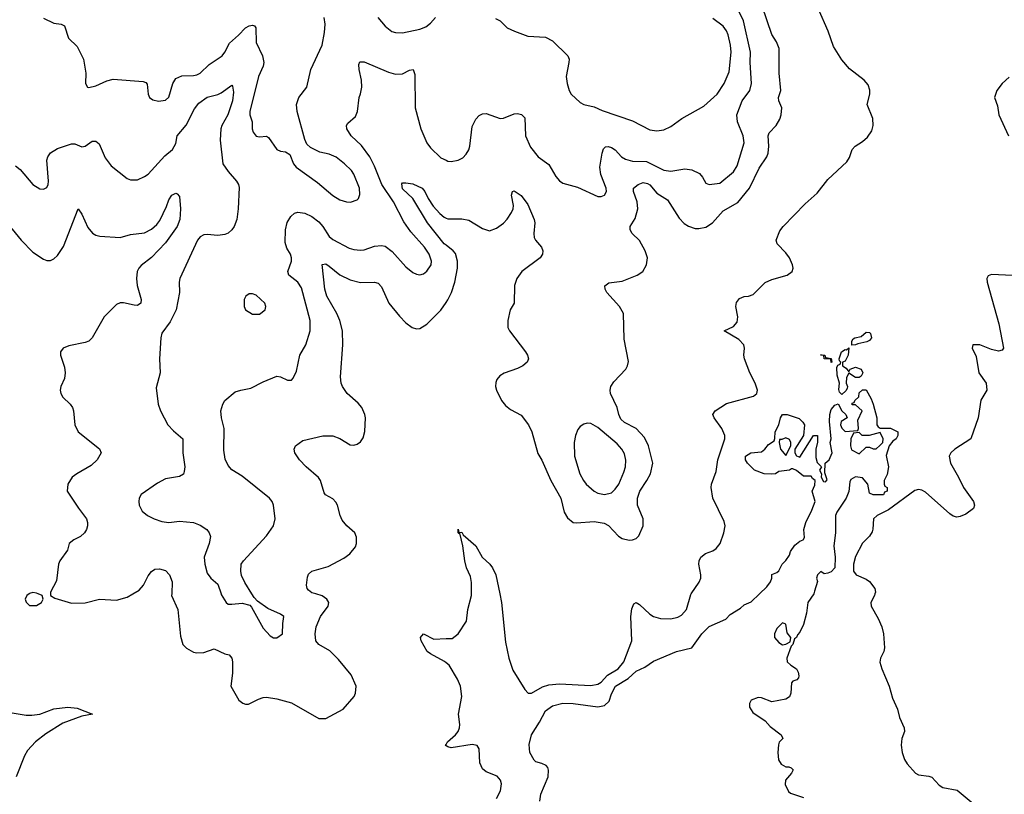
# Model space of a CAD drawing. Header units: inches. Extents: x 1682530 to 1839546, y 640742 to 791647.
# Tile 898 of 923: x 1807554 to 1813203, y 758849 to 763297. Entities that reach past the tile are written whole.
import ezdxf

# ---------------------------------------------------------------- set-up
doc = ezdxf.new("R2010")
doc.units = ezdxf.units.IN
doc.header["$MEASUREMENT"] = 0
for name, color, linetype in [('B8705', 7, 'Continuous'), ('B8706', 7, 'Continuous'), ('B8715', 7, 'Continuous'), ('B8716', 7, 'Continuous')]:
    doc.layers.add(name, color=color, linetype=linetype)

msp = doc.modelspace()

# ---------------------------------------------------------------- linework, layer by layer
at = {"layer": 'B8705', "color": 5}
for points, elevation in [([(1807607.3, 760000), (1807594, 759990), (1807585.5, 759970), (1807590, 759952), (1807610, 759933.4), (1807650, 759933), (1807670, 759944), (1807679, 759950), (1807689, 759970), (1807682, 759990), (1807659.9, 760000)], 620), ([(1807731.2, 760000), (1807731.3, 759990), (1807754.4, 759974.4), (1807850, 759947.2), (1807930, 759948.7), (1808011.1, 759968.9), (1808110, 759964.3), (1808170, 759981.4), (1808202.8, 760000)], 620), ([(1808425.7, 760000), (1808425.3, 759990), (1808461.6, 759910), (1808476.4, 759756.4), (1808490.2, 759710.2), (1808510, 759688.9), (1808550, 759665.5), (1808570, 759661.3), (1808610, 759663.9), (1808670, 759684.9), (1808730, 759655.5), (1808756, 759650), (1808770, 759631.3), (1808774, 759610), (1808775.3, 759544.7), (1808765.5, 759470), (1808811, 759390), (1808833.2, 759373.2), (1808850, 759366.8), (1808867.3, 759367.3), (1808923.8, 759396.2), (1808950, 759404.4), (1808970, 759406.2), (1809030, 759397.1), (1809113.6, 759373.6), (1809270, 759284.9), (1809310, 759284.9), (1809410, 759337.4), (1809472.1, 759410), (1809480.9, 759430), (1809483.5, 759470), (1809456, 759536), (1809382.5, 759622.5), (1809332.3, 759672.3), (1809269.6, 759710), (1809252.6, 759730), (1809249, 759770), (1809255.4, 759810), (1809280.3, 759870), (1809323.1, 759930), (1809326.9, 759950), (1809315.1, 759970), (1809290, 759988.6), (1809252.1, 760000)], 620), ([(1808709.1, 760000), (1808710, 759997.3), (1808738, 759950), (1808750, 759941.3), (1808770, 759940.4), (1808830, 759947.3), (1808874.4, 759934.4), (1808884.5, 759924.5), (1808950, 759803), (1808990, 759759.1), (1809010, 759747.7), (1809030, 759748), (1809060.9, 759770), (1809062.6, 759830), (1809069.5, 759870), (1809050, 759884.2), (1808976.6, 759916.6), (1808917.5, 759957.5), (1808898.6, 759978.6), (1808885.2, 760000)], 640), ([(1810000, 759604), (1809991, 759611), (1809910, 759655.7), (1809891.9, 759670), (1809856.8, 759730), (1809853, 759750), (1809870, 759770.2), (1809930, 759739.6), (1810000, 759742.8)], 580), ([(1807510, 759317.6), (1807590, 759303.2), (1807623.1, 759303.1), (1807670, 759310.2), (1807750, 759339.4), (1807830, 759349.4), (1807882.9, 759342.9), (1807971.3, 759310), (1807910, 759297.4), (1807802.1, 759257.9), (1807703.5, 759196.5), (1807643.5, 759150), (1807599, 759101), (1807580.9, 759070), (1807534.3, 758950)], 580), ([(1810000, 759127.9), (1809996.9, 759130), (1810000, 759135.6)], 580)]:
    msp.add_lwpolyline(points, dxfattribs=dict(at, elevation=elevation))
at = {"layer": 'B8706', "color": 5}
for points, elevation in [([(1807690, 763304.9), (1807750, 763277.6), (1807791.7, 763271.7), (1807810, 763260.7), (1807834.4, 763190), (1807883.4, 763143.4), (1807920.4, 763070), (1807934, 762990), (1807931, 762930), (1807942, 762910), (1807950, 762906.8), (1807990, 762916.3), (1808054.1, 762945.9), (1808090, 762956), (1808262.4, 762942.4), (1808276.5, 762936.5), (1808285.8, 762925.8), (1808290.4, 762870), (1808299.1, 762850), (1808317.2, 762837.2), (1808350, 762827.9), (1808390, 762835.3), (1808408.7, 762851.3), (1808431.6, 762930), (1808450, 762959.6), (1808484.9, 762975.1), (1808550, 762976.5), (1808570, 762980.2), (1808590, 762990.2), (1808640.3, 763039.7), (1808715.1, 763090), (1808731.1, 763110), (1808757.8, 763162.2), (1808810, 763207.9), (1808849.9, 763250.1), (1808870, 763262), (1808890, 763266), (1808900.7, 763260.7), (1808909.1, 763249.1), (1808910, 763165.5), (1808946.4, 763090), (1808954, 763050), (1808950.1, 763029.9), (1808924.6, 762970), (1808873.7, 762770), (1808875, 762750), (1808887.5, 762710), (1808887.9, 762670), (1808893.7, 762650), (1808910, 762628.2), (1808930, 762623.7), (1808970, 762628.2), (1808980.7, 762620.7), (1809030, 762550.4), (1809050, 762541.6), (1809078.4, 762538.4), (1809103, 762523), (1809123.8, 762470), (1809140.7, 762450), (1809262.5, 762362.5), (1809350, 762286.3), (1809390, 762262.6), (1809429.5, 762250.5), (1809451.5, 762248.5), (1809490, 762262), (1809498, 762270), (1809506.2, 762293.8), (1809504, 762330), (1809471, 762410), (1809457.4, 762430), (1809418, 762470), (1809370, 762506.9), (1809330, 762524.4), (1809276.4, 762536.4), (1809223, 762563), (1809201.6, 762581.6), (1809189.4, 762609.4), (1809145.1, 762770), (1809142, 762810), (1809154.7, 762850), (1809200.4, 762910), (1809223.5, 763010), (1809289.8, 763150), (1809303.3, 763223.3), (1809305.7, 763270), (1809300.4, 763310)], 660), ([(1809607.9, 763310), (1809650, 763258.7), (1809689.2, 763229.2), (1809710, 763223.1), (1809750, 763221.5), (1809850, 763242.4), (1809883.6, 763256.4), (1809910, 763276.5), (1809939.7, 763310)], 660), ([(1808885.2, 760000), (1808844.6, 760064.6), (1808825.6, 760105.6), (1808821.6, 760130), (1808825.1, 760170), (1808837, 760190), (1808970, 760333.4), (1809009.5, 760390), (1809019.6, 760430), (1809009.6, 760509.6), (1809002, 760530), (1808986.6, 760550), (1808830, 760676.2), (1808771.3, 760711.3), (1808750, 760737.2), (1808733.5, 760773.5), (1808724.8, 760824.8), (1808727.4, 760950), (1808711, 761010), (1808708.6, 761050), (1808718.9, 761090), (1808730, 761110.6), (1808790, 761159.5), (1808822, 761170), (1808879.8, 761180.2), (1808950, 761216.9), (1809030, 761250.3), (1809050, 761246), (1809090, 761227.3), (1809112.3, 761227.7), (1809122.5, 761237.5), (1809141.3, 761278.7), (1809161, 761370), (1809195.8, 761430), (1809220.4, 761510), (1809219.8, 761570), (1809170, 761757.6), (1809149.2, 761789.2), (1809098.7, 761830), (1809092.7, 761850), (1809112.6, 761910), (1809112.9, 761930), (1809107.6, 761950), (1809085.6, 761985.6), (1809077.3, 762017.3), (1809078.8, 762090), (1809088, 762132), (1809110, 762167.6), (1809130, 762184.9), (1809150, 762191.8), (1809190, 762185.5), (1809230, 762167.6), (1809270, 762136.5), (1809293.7, 762110), (1809330, 762052.6), (1809350, 762034.2), (1809444.3, 761984.3), (1809470, 761976.5), (1809510, 761973.8), (1809530, 761975.6), (1809590, 761997.1), (1809630, 762000.7), (1809650, 761995.8), (1809690, 761965.2), (1809770, 761878), (1809810, 761844.9), (1809830, 761835.8), (1809850, 761832.4), (1809870, 761838.4), (1809890, 761852.7), (1809914.7, 761890), (1809916.8, 761910), (1809903.5, 761950), (1809875.5, 761990), (1809798.3, 762078.3), (1809756.8, 762136.8), (1809697.9, 762250), (1809630.8, 762350.8), (1809590, 762455.6), (1809562.5, 762510), (1809514.2, 762574.2), (1809455.8, 762630), (1809431.1, 762670), (1809429.7, 762690), (1809436.6, 762703.4), (1809479.7, 762740.3), (1809491.4, 762768.6), (1809500.9, 762850), (1809509.6, 762870.4), (1809516.9, 762910), (1809515.4, 762950), (1809501.1, 763010), (1809500.1, 763039.9), (1809504.8, 763055.2), (1809530, 763054.4), (1809670, 762995.3), (1809710, 762983.7), (1809750, 762984.9), (1809790, 763006), (1809810.7, 763010), (1809821.3, 762981.3), (1809823.2, 762790), (1809855, 762670), (1809890, 762590.4), (1809910, 762560.3), (1809970, 762504.2), (1810000, 762489.2)], 640), ([(1807530, 762457.4), (1807555.9, 762435.9), (1807630, 762350.4), (1807670, 762326), (1807690, 762323), (1807710, 762333.4), (1807717.2, 762350), (1807719.8, 762370), (1807709.8, 762490), (1807714.7, 762510), (1807730, 762531.8), (1807770, 762557.6), (1807850, 762584), (1807870, 762583.1), (1807910, 762566.7), (1807930, 762570.3), (1807970, 762598.7), (1807990, 762599.5), (1808010, 762583), (1808044.1, 762504.1), (1808077.8, 762457.7), (1808170, 762385.5), (1808190, 762378), (1808230, 762378), (1808270, 762395.5), (1808290, 762410.4), (1808385.9, 762514.1), (1808430, 762551.7), (1808450, 762584.9), (1808457.7, 762630), (1808509.3, 762690.7), (1808556.1, 762783.9), (1808581.9, 762818.1), (1808630, 762852), (1808690, 762868), (1808710, 762877.2), (1808770, 762920.4), (1808775.5, 762915.5), (1808781.1, 762881.1), (1808774.3, 762830), (1808748.2, 762750), (1808713.2, 762690), (1808707, 762670), (1808704.5, 762604.5), (1808719.6, 762470), (1808750, 762424.9), (1808797, 762370), (1808808.7, 762350), (1808812.6, 762332.6), (1808807.1, 762210), (1808799.7, 762150), (1808784, 762110), (1808770, 762089.7), (1808749.2, 762070.8), (1808730, 762063.1), (1808690, 762057.6), (1808630, 762063.9), (1808610, 762061), (1808590, 762049.6), (1808574.6, 762030), (1808472.9, 761810), (1808469, 761790), (1808470.2, 761729.8), (1808452.4, 761630), (1808417.7, 761562.3), (1808370, 761496.2), (1808362.8, 761470), (1808355.6, 761350), (1808359.5, 761270), (1808337.5, 761182.5), (1808348, 761090), (1808362, 761050), (1808404, 760970), (1808436.1, 760936.1), (1808490.6, 760890), (1808490.4, 760810.4), (1808500.5, 760730), (1808498, 760702), (1808493, 760687), (1808470, 760673.2), (1808390, 760660.9), (1808344, 760636), (1808250.8, 760570), (1808238.8, 760550), (1808237.3, 760530), (1808239.1, 760510), (1808255.6, 760475.6), (1808287.3, 760450), (1808326, 760430), (1808370, 760415.3), (1808410, 760409.3), (1808470, 760418), (1808550, 760410.5), (1808590, 760394.9), (1808627.7, 760370), (1808641.6, 760350), (1808648, 760330), (1808640.4, 760290), (1808612, 760210), (1808615.8, 760170), (1808630, 760118.8), (1808650, 760090.7), (1808690, 760054.8), (1808709.1, 760000)], 640), ([(1810000, 762002.5), (1809990, 762010.5), (1809893.3, 762130), (1809809.3, 762269.3), (1809750, 762325.7), (1809746, 762354), (1809750, 762359.1), (1809770, 762359.5), (1809810, 762353.8), (1809862.3, 762330), (1809878.9, 762310), (1809896.8, 762270), (1809926.7, 762226.7), (1809964.4, 762184.4), (1809990, 762162.8), (1810000, 762157.9)], 620), ([(1807450, 762167.7), (1807562.8, 762030), (1807630, 761962.6), (1807690, 761921.3), (1807710, 761914.4), (1807730, 761914.4), (1807750, 761923), (1807770, 761942), (1807804.9, 761995.1), (1807889.4, 762210.6), (1807910, 762180.7), (1807944.3, 762104.3), (1807971.6, 762071.6), (1807990, 762060.2), (1808014.2, 762054.2), (1808130, 762046.9), (1808190, 762064.2), (1808270, 762072.9), (1808310, 762093.6), (1808340, 762120), (1808357.2, 762142.8), (1808396.6, 762223.4), (1808410, 762263), (1808427.2, 762290), (1808450, 762300.5), (1808457.6, 762297.6), (1808470, 762282), (1808475.6, 762210), (1808472.6, 762150), (1808457.1, 762110), (1808390, 762015.1), (1808309.5, 761930.5), (1808250, 761885.6), (1808237.1, 761870), (1808228.6, 761850), (1808224.3, 761810), (1808227, 761770), (1808250.2, 761690), (1808248.2, 761670), (1808230, 761656.3), (1808210, 761656.8), (1808150, 761671.6), (1808130, 761670.8), (1808110, 761661), (1808038, 761590), (1807968.8, 761470), (1807950, 761451.2), (1807930, 761443.5), (1807835.2, 761424.8), (1807804, 761410), (1807787.7, 761390), (1807788, 761370), (1807810, 761301), (1807814.9, 761270), (1807810, 761237.2), (1807788.8, 761190), (1807785.7, 761170), (1807788.9, 761150), (1807800.9, 761130), (1807842.8, 761090), (1807856.2, 761070), (1807862.9, 761050), (1807870.2, 760970.2), (1807888.9, 760930), (1808012.4, 760832.4), (1808021.6, 760810), (1807998, 760770), (1807963.4, 760736.6), (1807882, 760690), (1807855.5, 760670), (1807830.4, 760630), (1807826.4, 760590), (1807891.1, 760491.1), (1807937.6, 760430), (1807943.1, 760410), (1807942.4, 760390), (1807937.6, 760370), (1807926, 760350), (1807903, 760330), (1807864, 760310), (1807837.3, 760290), (1807828.4, 760250), (1807783.1, 760190), (1807776.5, 760170), (1807764.9, 760075.1), (1807731, 760010), (1807731.2, 760000)], 620), ([(1809252.1, 760000), (1809230, 760006.6), (1809210, 760021.6), (1809203.5, 760030), (1809199.1, 760050), (1809204.4, 760095.6), (1809210, 760113.4), (1809229.3, 760130), (1809323.6, 760156.4), (1809414.4, 760205.6), (1809447.6, 760230), (1809479.6, 760270), (1809485.6, 760290), (1809485.8, 760325.8), (1809476.2, 760350), (1809430, 760391.1), (1809403.9, 760423.9), (1809392.3, 760450), (1809376.8, 760510), (1809367.4, 760527.4), (1809350, 760545.1), (1809308.6, 760568.6), (1809300.1, 760580.1), (1809279.2, 760650), (1809269, 760669), (1809197.4, 760730), (1809159.5, 760770), (1809133.2, 760810), (1809129.1, 760830.9), (1809135.3, 760850), (1809179.1, 760880.9), (1809292.2, 760907.8), (1809350, 760906.8), (1809390, 760891.8), (1809450, 760856.5), (1809470, 760853.8), (1809490, 760858.9), (1809510, 760872.4), (1809524.5, 760895.5), (1809533.1, 760933.1), (1809537.4, 761010), (1809534, 761030), (1809516.9, 761070), (1809495.5, 761095.5), (1809433.5, 761150), (1809406, 761190), (1809397.7, 761210), (1809394.2, 761245.9), (1809408.6, 761430), (1809406.3, 761510), (1809391, 761569), (1809373.4, 761610), (1809315.2, 761710), (1809304.5, 761750), (1809288.3, 761891.7), (1809310, 761894), (1809330, 761882.3), (1809390, 761831), (1809450, 761802.2), (1809510, 761788.1), (1809590, 761789.1), (1809610, 761783.6), (1809630, 761762.4), (1809671.3, 761670), (1809733.7, 761593.7), (1809770, 761556.5), (1809806.4, 761530), (1809830, 761521.3), (1809850, 761522.8), (1809890, 761549.2), (1809970, 761629.2), (1810000, 761673.1)], 620), ([(1808202.8, 760000), (1808239.3, 760020.7), (1808263.8, 760050), (1808290, 760103.1), (1808310, 760128.4), (1808330, 760142.4), (1808355.9, 760144.1), (1808390, 760133.7), (1808413.1, 760110), (1808428.9, 760070), (1808425.7, 760000)], 620), ([(1807659.9, 760000), (1807650, 760004.5), (1807630, 760007), (1807610, 760002), (1807607.3, 760000)], 620)]:
    msp.add_lwpolyline(points, dxfattribs=dict(at, elevation=elevation))
at = {"layer": 'B8706', "color": 5, "elevation": 660}
msp.add_lwpolyline([(1808890, 761722.7), (1808870, 761722.7), (1808851, 761710), (1808842, 761690), (1808842, 761650), (1808850, 761631.3), (1808890, 761605.5), (1808930, 761606), (1808961.2, 761630), (1808966, 761650), (1808959.3, 761670), (1808910, 761714.5)], close=True, dxfattribs=at)
at = {"layer": 'B8715', "color": 5}
for points, elevation in [([(1810000, 759742.8), (1810035.6, 759744.4), (1810068.6, 759771.4), (1810116.6, 759843.4), (1810125.2, 759910), (1810145.4, 759990), (1810145.4, 760000)], 580), ([(1810308.2, 760000), (1810318.4, 759950), (1810341.9, 759721.9), (1810359.3, 759630), (1810382.8, 759562.8), (1810451.6, 759451.5), (1810470.4, 759430.4), (1810490, 759430.3), (1810553.5, 759466.5), (1810590, 759478), (1810650, 759483.4), (1810830, 759474), (1810870, 759481.3), (1810890, 759492.8), (1810926.8, 759533.2), (1810988.1, 759570), (1811019.5, 759610), (1811065.6, 759730), (1811061.1, 759870), (1811066.3, 759913.7), (1811077.4, 759942.6), (1811090, 759950.2), (1811110, 759938.6), (1811170, 759883.8), (1811190.8, 759870.8), (1811230, 759858), (1811290, 759856.2), (1811330, 759866.2), (1811350, 759877.3), (1811379.7, 759910), (1811404, 759996), (1811406.7, 760000)], 580), ([(1810537.2, 758810), (1810544.4, 758850), (1810585, 758950), (1810588.5, 758988.5), (1810583.5, 759003.5), (1810574, 759014), (1810550, 759026.3), (1810515.5, 759035.5), (1810504.8, 759044.8), (1810481.2, 759090), (1810476, 759136), (1810489.7, 759190), (1810536.4, 759263.6), (1810570, 759328.5), (1810610, 759356.5), (1810670, 759373), (1810728.8, 759371.2), (1810870, 759351.3), (1810910, 759358.3), (1810935.7, 759384.3), (1810950, 759426), (1810972.4, 759470), (1811045, 759515), (1811090, 759555.9), (1811140.7, 759579.3), (1811190, 759614.3), (1811322.7, 759670), (1811409.7, 759690.3), (1811466.6, 759770), (1811510, 759812.7), (1811604.5, 759855.5), (1811630, 759881), (1811690, 759918.8), (1811710, 759937.3), (1811750, 759954.8), (1811798, 760000)], 560), ([(1812110.2, 760000), (1812110, 759999.5), (1812076.3, 759950), (1812068.2, 759890), (1812050, 759823.7), (1812030, 759779.5), (1812015.8, 759764.2), (1812010, 759749.2), (1811998.8, 759741.2), (1811990.4, 759710), (1811980.9, 759699.1), (1811956, 759630), (1811958, 759610), (1811978, 759590), (1812010.6, 759570), (1812020.7, 759550), (1812024.7, 759530), (1812022, 759518), (1812012.7, 759507.3), (1811990, 759498), (1811982, 759490), (1811978, 759430), (1811970.6, 759409.4), (1811950, 759395.3), (1811870, 759379.3), (1811810, 759403.7), (1811790, 759404.5), (1811751, 759390), (1811740.7, 759370), (1811740.7, 759350), (1811759.8, 759319.8), (1811830, 759270.8), (1811858.8, 759238.8), (1811922, 759190), (1811932, 759170), (1811911, 759149), (1811907.1, 759132.9), (1811904, 759090), (1811907.9, 759047.9), (1811922, 759022), (1811950, 759007.7), (1811967.1, 759007.1), (1811981, 759001), (1811992, 758990), (1811982.8, 758970), (1811947.7, 758930), (1811945.8, 758905.8), (1811965.5, 758865.5), (1811976.3, 758856.3), (1812050, 758830.5)], 560), ([(1812460.5, 760000), (1812458, 759990), (1812437.1, 759950), (1812438.4, 759930), (1812479.4, 759859.4), (1812500.3, 759810), (1812510.3, 759770), (1812516.5, 759690), (1812512.2, 759670), (1812492.4, 759630), (1812488.7, 759608.7), (1812499.5, 759570), (1812542.3, 759470), (1812561.5, 759401.5), (1812590, 759337.3), (1812602.4, 759290), (1812627.9, 759230), (1812630.8, 759210), (1812615.9, 759170), (1812611.5, 759131.5), (1812616.8, 759090), (1812629.5, 759049.5), (1812644.7, 759024.7), (1812693.7, 758970), (1812710, 758961.8), (1812770, 758954), (1812787.3, 758947.3), (1812830, 758902.4), (1812850, 758888), (1812933.1, 758873.1), (1813070, 758757.8)], 580), ([(1810000, 759135.6), (1810008, 759150), (1810053.8, 759190), (1810068.9, 759210), (1810076.8, 759230), (1810079.7, 759250), (1810071.2, 759310), (1810089.7, 759410), (1810083, 759470), (1810066.3, 759510), (1810018, 759590), (1810000, 759604)], 580), ([(1810290, 758825.5), (1810311.8, 758870), (1810317.2, 758910), (1810312.4, 758930), (1810292.9, 758952.9), (1810230, 758977.7), (1810210, 758995.1), (1810193.1, 759030), (1810189.7, 759109.7), (1810178, 759130), (1810150, 759134.4), (1810030, 759115.9), (1810010, 759121), (1810000, 759127.9)], 580)]:
    msp.add_lwpolyline(points, dxfattribs=dict(at, elevation=elevation))
at = {"layer": 'B8715', "color": 5, "elevation": 560}
msp.add_lwpolyline([(1811930, 759834), (1811898.5, 759801.5), (1811884.7, 759770), (1811884.7, 759750), (1811910, 759721), (1811930, 759707.3), (1811950, 759711), (1811974.6, 759725.4), (1811979, 759750), (1811957.2, 759777.2), (1811950, 759826)], close=True, dxfattribs=at)
at = {"layer": 'B8716', "color": 5}
for points, elevation in [([(1810000, 762157.9), (1810010, 762153), (1810090, 762153.8), (1810130, 762145.2), (1810210, 762097), (1810250, 762085.3), (1810290, 762100.3), (1810330, 762128.5), (1810350, 762150.4), (1810375.6, 762190), (1810384.5, 762210), (1810387.1, 762230), (1810375.8, 762290), (1810381.2, 762310), (1810390, 762314.4), (1810430, 762286.3), (1810470, 762236.5), (1810505.5, 762150), (1810510.3, 762130), (1810503.1, 762070), (1810506.3, 762046.3), (1810513, 762030), (1810548.4, 761990), (1810556, 761970), (1810553.1, 761950), (1810539.5, 761930), (1810435.3, 761850), (1810405.3, 761810), (1810392, 761770), (1810390.4, 761670), (1810368.5, 761630), (1810354.9, 761570), (1810355.3, 761530), (1810364.2, 761510), (1810454.9, 761390), (1810468.2, 761370), (1810473, 761350), (1810464.9, 761330), (1810440.7, 761310), (1810410, 761293), (1810332.6, 761267.4), (1810309, 761251), (1810290.4, 761230), (1810285.8, 761214.1), (1810283.7, 761190), (1810288.7, 761170), (1810318.7, 761110), (1810340.7, 761080.7), (1810370, 761058.4), (1810430, 761026), (1810472.2, 760970), (1810492, 760930), (1810526.7, 760806.7), (1810550, 760767.3), (1810601.6, 760650), (1810658, 760550), (1810678.3, 760470), (1810695.9, 760435.9), (1810730, 760410.3), (1810747.8, 760407.7), (1810850, 760415.6), (1810906.8, 760406.8), (1810932.1, 760392.1), (1810990, 760331.3), (1811010, 760318.6), (1811050, 760308.2), (1811070, 760310.2), (1811090, 760318.3), (1811106, 760334), (1811131.6, 760390), (1811130.7, 760430), (1811098.5, 760510), (1811098.7, 760550), (1811112, 760590), (1811152.8, 760650), (1811173.2, 760690), (1811187.2, 760750), (1811160.6, 760850), (1811138, 760898), (1811090, 760948.9), (1811024, 760984), (1811003.2, 761003.2), (1810991.2, 761030), (1810982.6, 761070), (1810943.5, 761150), (1810940.8, 761170), (1810945.6, 761190), (1810963.5, 761216.5), (1811031.2, 761290), (1811041.7, 761310), (1811045.9, 761334.1), (1811022.1, 761462.1), (1811017.4, 761610), (1810995.3, 761650), (1810923, 761730), (1810913.3, 761750), (1810911.9, 761768.1), (1810933.9, 761786.1), (1811010, 761796.3), (1811096.9, 761830), (1811128.4, 761851.6), (1811150.7, 761890), (1811155, 761930), (1811142.5, 761970), (1811110, 762028.3), (1811068.7, 762070), (1811055.5, 762090), (1811055.5, 762110), (1811084.3, 762155.7), (1811100.7, 762210), (1811096.6, 762250), (1811074.8, 762310), (1811076.4, 762330), (1811101.3, 762350), (1811121.3, 762358.7), (1811130, 762361.5), (1811156.5, 762356.5), (1811170, 762348.6), (1811210, 762300.2), (1811270, 762262.4), (1811337.8, 762157.8), (1811366.9, 762126.9), (1811391.2, 762111.2), (1811430, 762098.3), (1811450, 762097.1), (1811490, 762106), (1811528.8, 762131.2), (1811590, 762199.3), (1811673.8, 762246.2), (1811741.5, 762330), (1811796.7, 762443.3), (1811839.8, 762510), (1811848.1, 762530), (1811852, 762570), (1811847.5, 762630), (1811853.8, 762646.2), (1811893.3, 762690), (1811914.2, 762725.8), (1811922.5, 762750), (1811927, 762790), (1811909.8, 762830), (1811907.3, 762850), (1811921.2, 762890), (1811910.7, 762990), (1811910.6, 763130.6), (1811895.1, 763170), (1811870, 763212.3), (1811814, 763374)], 620), ([(1810000, 762489.2), (1810010, 762484.2), (1810030, 762481.7), (1810070, 762490.3), (1810095.8, 762504.2), (1810116.3, 762523.7), (1810130.8, 762549.2), (1810136.4, 762570), (1810150, 762684), (1810170, 762725.5), (1810190, 762746), (1810210, 762755.8), (1810230, 762757.6), (1810310, 762728.7), (1810330, 762730.3), (1810390, 762756), (1810410, 762758), (1810432.5, 762752.5), (1810452.3, 762732.3), (1810455.9, 762630), (1810484.5, 762564.5), (1810529.3, 762509.3), (1810590, 762464.9), (1810630, 762396.3), (1810650, 762370.6), (1810670, 762358.4), (1810755.1, 762335.1), (1810870, 762282.4), (1810890, 762281.6), (1810909, 762290), (1810920.5, 762310), (1810918.9, 762330), (1810888, 762408), (1810881.8, 762450), (1810894.8, 762530), (1810904.2, 762555.7), (1810914.2, 762565.8), (1810930, 762569.1), (1810950, 762563.2), (1810970, 762549), (1811006, 762510), (1811030, 762495.3), (1811070, 762484.3), (1811150, 762481.6), (1811250, 762433.1), (1811290, 762427.6), (1811370, 762440.2), (1811410, 762435.3), (1811453.7, 762413.7), (1811472.3, 762392.3), (1811490, 762357.3), (1811510, 762350.4), (1811570, 762357.4), (1811650, 762424), (1811670, 762458.4), (1811710.6, 762590), (1811704.5, 762630), (1811671.7, 762710), (1811668.8, 762750), (1811699.7, 762830), (1811742.7, 762890), (1811751.8, 762930), (1811745.4, 763050), (1811747, 763110), (1811707.3, 763290), (1811677.4, 763350)], 640), ([(1811406.7, 760000), (1811452.7, 760067.3), (1811462, 760090), (1811462.6, 760110), (1811451.1, 760170), (1811453, 760190), (1811461.6, 760210), (1811488.7, 760231.3), (1811530, 760247.6), (1811550, 760260.9), (1811573.1, 760290), (1811593.6, 760350), (1811600.7, 760390), (1811594.8, 760414.8), (1811529.7, 760550), (1811520.5, 760610), (1811522.4, 760630), (1811550, 760702), (1811560.2, 760770), (1811598.9, 760890), (1811599.9, 760910), (1811582, 760950), (1811538.5, 761010), (1811531.2, 761030), (1811544.2, 761050), (1811610, 761092.3), (1811764.7, 761135.3), (1811782.9, 761150), (1811786.9, 761170), (1811773.8, 761210), (1811742.6, 761270), (1811712.9, 761350), (1811709, 761371), (1811713, 761410), (1811708.5, 761430), (1811680.3, 761460.3), (1811595.1, 761510), (1811650, 761535.6), (1811670, 761560.5), (1811673.5, 761590), (1811662.2, 761650), (1811666.4, 761673.6), (1811683.2, 761696.8), (1811710, 761707.7), (1811735.1, 761710), (1811761.3, 761718.7), (1811831.7, 761788.3), (1811870, 761805), (1811956.9, 761830), (1811986.2, 761850), (1811991.2, 761870), (1811987.6, 761890), (1811969.9, 761930), (1811950, 761958.9), (1811899.2, 762010), (1811894.2, 762030), (1811915.9, 762084.1), (1811934.7, 762110), (1812060.5, 762239.5), (1812130, 762300.7), (1812190, 762378.4), (1812300.3, 762479.7), (1812314.9, 762505.1), (1812330, 762550.7), (1812346.6, 762570), (1812390, 762597), (1812417.3, 762622.7), (1812442, 762658), (1812449.8, 762690), (1812448, 762730), (1812416.8, 762810), (1812431.8, 762870), (1812431.5, 762891.5), (1812421.8, 762921.8), (1812399.5, 762950), (1812314.9, 763014.9), (1812270, 763066), (1812222.8, 763142.8), (1812191.6, 763230), (1812136.2, 763356.2)], 580), ([(1810283.5, 763303.5), (1810310.6, 763290.6), (1810350.7, 763250.7), (1810392, 763230), (1810470, 763202.8), (1810570, 763196), (1810610, 763174.8), (1810699.1, 763090), (1810705.5, 763070), (1810704.4, 763050), (1810688.4, 762970), (1810694.4, 762930), (1810706.4, 762890), (1810718.4, 762870), (1810770, 762821.6), (1810790.3, 762810.3), (1810850, 762797), (1810895.4, 762775.4), (1811070, 762716.5), (1811170, 762664.2), (1811210, 762658.3), (1811250, 762663.6), (1811290, 762682.6), (1811352, 762730), (1811479.1, 762800.9), (1811555.2, 762870), (1811596.1, 762930), (1811623.6, 762996.4), (1811635, 763110), (1811632, 763150), (1811619.2, 763210), (1811610, 763232.4), (1811590, 763259.3), (1811530, 763302.7)], 660), ([(1813230, 762966), (1813190.4, 762930), (1813160.4, 762890), (1813147.2, 762850), (1813163, 762803), (1813171.4, 762750), (1813227.2, 762630)], 580), ([(1810000, 761673.1), (1810010, 761687.7), (1810030.5, 761730), (1810050, 761790.4), (1810065.8, 761870), (1810065.8, 761910), (1810053.9, 761953.9), (1810040.2, 761970), (1810000, 762002.5)], 620), ([(1813250, 761827.6), (1813130, 761833.5), (1813110, 761826), (1813103.6, 761810), (1813104, 761790), (1813172.2, 761550), (1813198.8, 761410), (1813190, 761399), (1813170, 761392.7), (1813130, 761402.9), (1813062, 761430), (1813022.8, 761430), (1813019.5, 761410), (1813042, 761362), (1813056.2, 761270), (1813098.5, 761210), (1813103.6, 761170), (1813067.6, 761112.4), (1813053.8, 761010), (1813010.7, 760890), (1812919.3, 760830), (1812896.8, 760810), (1812886.6, 760790), (1812894.3, 760750), (1812940.5, 760670), (1812968.5, 760610), (1813025.8, 760530), (1813032.4, 760510), (1813026.3, 760490), (1812983, 760457), (1812950, 760443.4), (1812930, 760440.5), (1812910, 760446.8), (1812890, 760460.2), (1812750, 760583.7), (1812730, 760595.4), (1812710, 760599), (1812690, 760592.9), (1812537.6, 760482.4), (1812473.4, 760450), (1812451.6, 760430), (1812448.9, 760371.1), (1812444, 760356), (1812429, 760331), (1812389.1, 760290.9), (1812350, 760215.1), (1812336.9, 760170), (1812337.6, 760130), (1812353.4, 760110), (1812410, 760084.4), (1812430.3, 760070.3), (1812460.5, 760030), (1812463, 760010), (1812460.5, 760000)], 580), ([(1811798, 760000), (1811840.2, 760039.8), (1811862, 760070), (1811868.7, 760090), (1811869, 760111), (1811898, 760122), (1811910, 760132), (1811929, 760171), (1811950, 760192), (1811970, 760222), (1811977.2, 760242.8), (1812000.9, 760279.1), (1812030, 760302.8), (1812049.2, 760310.8), (1812056, 760324), (1812052.7, 760370), (1812063.7, 760410), (1812099.3, 760480.7), (1812117.2, 760530), (1812101.2, 760590), (1812116.4, 760623.6), (1812118, 760650), (1812102, 760662), (1812095.3, 760675.3), (1812050, 760675.3), (1812010, 760709), (1811990, 760718), (1811982, 760718), (1811970.7, 760709.3), (1811910, 760702.7), (1811890.3, 760689.7), (1811870, 760687), (1811826, 760690), (1811770, 760709.3), (1811729.3, 760750), (1811719, 760770), (1811719, 760790), (1811748, 760810), (1811810, 760816), (1811828.7, 760830), (1811850, 760858), (1811882, 760878), (1811887.3, 760892.7), (1811888.7, 760930), (1811909.3, 760970), (1811918, 761010), (1811930, 761030.4), (1811958, 761030), (1812026, 761006), (1812046.4, 760986.4), (1812056, 760970), (1812051, 760909), (1812002, 760830), (1812002, 760810), (1812011.6, 760791.6), (1812030, 760784.7), (1812108, 760910), (1812131.3, 760910), (1812131.6, 760871.6), (1812121, 760830), (1812122, 760782), (1812130, 760754), (1812154, 760730), (1812142, 760710), (1812154, 760690), (1812152, 760670), (1812165.4, 760645.4), (1812176.4, 760643.6), (1812186, 760654), (1812174, 760694), (1812175.3, 760750), (1812197.2, 760770), (1812215.3, 760810), (1812203.7, 760870), (1812209.3, 760890), (1812200.7, 760990), (1812202.4, 761030), (1812210, 761058.8), (1812230, 761082.8), (1812250, 761092), (1812270, 761050.8), (1812294, 761030), (1812302, 761010), (1812267.7, 760990), (1812264, 760970), (1812270, 760952), (1812290, 760932), (1812362, 760938), (1812366, 760950), (1812363.1, 760996.9), (1812388, 761050), (1812350, 761086), (1812330, 761086), (1812329.2, 761090.8), (1812330, 761094), (1812342, 761098), (1812346, 761110), (1812368, 761132), (1812370, 761154), (1812390, 761172), (1812410, 761172), (1812439.8, 761119.8), (1812451.3, 761090), (1812472, 761010), (1812472, 760970), (1812479.6, 760959.6), (1812490, 760952), (1812550, 760952), (1812592, 760930), (1812592, 760910), (1812582, 760890), (1812562.8, 760877.2), (1812542, 760850), (1812525.4, 760794.6), (1812538, 760730), (1812530, 760686), (1812514, 760650), (1812514, 760630), (1812518, 760618), (1812531.6, 760611.6), (1812531, 760590), (1812516, 760584), (1812509.2, 760569.2), (1812450, 760568.7), (1812430, 760578), (1812420.9, 760630), (1812390, 760666.6), (1812350, 760672.7), (1812323.1, 760656.9), (1812316.4, 760643.6), (1812310, 760588), (1812296.4, 760550), (1812242.4, 760470), (1812234.6, 760450), (1812234, 760350), (1812224.9, 760275.1), (1812232.2, 760210), (1812231.3, 760150), (1812210, 760127.2), (1812190, 760118), (1812170, 760115.3), (1812150, 760128), (1812131.1, 760108.9), (1812124.7, 760090), (1812130.5, 760070.5), (1812114.8, 760014.8), (1812110.2, 760000)], 560), ([(1810145.4, 760000), (1810145.4, 760065.4), (1810139.9, 760099.9), (1810118.2, 760150), (1810106.8, 760190), (1810096.6, 760276.6), (1810080.4, 760340.4), (1810069.7, 760350), (1810069.2, 760370.8), (1810072.7, 760352.7), (1810090, 760354.8), (1810099.1, 760339.1), (1810170, 760276), (1810206.7, 760210), (1810250.3, 760170), (1810266, 760150), (1810286, 760110), (1810308.2, 760000)], 580)]:
    msp.add_lwpolyline(points, dxfattribs=dict(at, elevation=elevation))
for points, elevation in [([(1812328.4, 761428.4), (1812328.7, 761450), (1812336.4, 761463.6), (1812346, 761470), (1812382.5, 761477.5), (1812410, 761502.8), (1812430, 761501), (1812435.2, 761495.2), (1812441, 761470), (1812430, 761455.3), (1812413.4, 761446.6), (1812363.5, 761436.5), (1812350, 761429.4)], 560), ([(1812210, 761329.3), (1812208, 761348), (1812170, 761349.7), (1812168.4, 761368.4), (1812148.4, 761371.6), (1812174, 761370), (1812178, 761358), (1812210, 761352), (1812214, 761330)], 560), ([(1812310, 761274), (1812318, 761290), (1812350, 761301), (1812382, 761290), (1812392, 761270), (1812382, 761250), (1812370, 761242), (1812350, 761242), (1812310, 761268), (1812296.9, 761243.1), (1812294.8, 761210), (1812302.8, 761190), (1812301, 761179), (1812294.4, 761165.6), (1812270, 761145.2), (1812257.2, 761157.2), (1812252.7, 761172.7), (1812257, 761210), (1812244.2, 761255.8), (1812241.2, 761298.8), (1812247.3, 761312.7), (1812262, 761318), (1812266, 761330), (1812258, 761338), (1812255.3, 761350), (1812269, 761390), (1812290, 761402.8), (1812298, 761402), (1812310, 761412), (1812306.8, 761370), (1812290, 761335.3), (1812274, 761330), (1812274, 761310), (1812296, 761296)], 560), ([(1810810, 760979.7), (1810790, 760974.7), (1810770, 760960.5), (1810757, 760943), (1810741.8, 760910), (1810735.4, 760870), (1810737.1, 760790), (1810768.4, 760690), (1810788.4, 760650), (1810803.9, 760630), (1810850, 760589.1), (1810870, 760579.1), (1810910, 760570.2), (1810950, 760580.9), (1810970, 760600.3), (1810990.4, 760629.6), (1811020.3, 760699.7), (1811029.1, 760730), (1811032, 760768), (1811023.4, 760803.4), (1811008.2, 760830), (1810981.4, 760861.4), (1810870, 760955.5), (1810830, 760978)], 640), ([(1812490, 760926), (1812428.4, 760908.4), (1812388.4, 760908.4), (1812370, 760926), (1812338, 760922), (1812322, 760890), (1812321, 760850), (1812326.8, 760826.8), (1812370, 760804.7), (1812410, 760842), (1812430, 760842), (1812450, 760832), (1812467.3, 760832.7), (1812488.4, 760851.6), (1812506, 760870), (1812508, 760890)], 560), ([(1811950, 760895.3), (1811926, 760886), (1811914, 760886), (1811912, 760870), (1811918, 760830), (1811950, 760794), (1811978, 760850), (1811978, 760870), (1811970, 760886)], 560)]:
    msp.add_lwpolyline(points, close=True, dxfattribs=dict(at, elevation=elevation))

doc.saveas('drawing.dxf')
